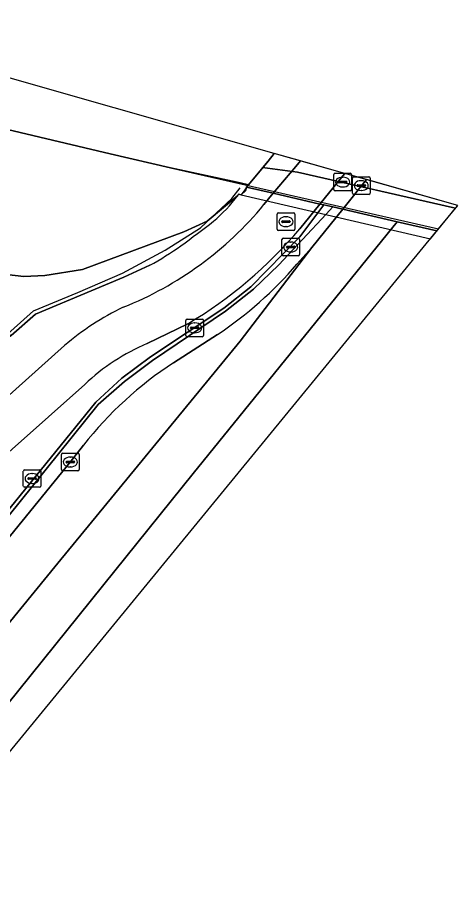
# Model space of a CAD drawing. Extents: x 159716 to 160783, y 383290 to 384031.
# Drawn here: x 160757.87 to 160782.94, y 383645.67 to 383695 of the extents above; entities that cross this region are included whole.
import ezdxf

# ---------------------------------------------------------------- set-up
doc = ezdxf.new("R2010")
doc.units = 0
for name, color, linetype in [('IMGEO_Berm_open', 7, 'Continuous'), ('IMGEO_Fietspad_open', 7, 'Continuous'), ('IMGEO_Geluidsscherm', 7, 'Continuous'), ('IMGEO_Groenvoorziening', 7, 'Continuous'), ('IMGEO_Hek', 7, 'Continuous'), ('IMGEO_Kolk', 7, 'Continuous'), ('IMGEO_Muur', 7, 'Continuous'), ('IMGEO_Rijbaan_lokaal_gesloten', 7, 'Continuous'), ('IMGEO_Rioolput', 7, 'Continuous'), ('IMGEO_Spoorbaan_halfverhard', 7, 'Continuous'), ('IMGEO_Struiken', 7, 'Continuous'), ('IMGEO_Terreindeel_gesloten', 7, 'Continuous'), ('IMGEO_Verkeerseiland_open', 7, 'Continuous'), ('IMGEO_Voetpad_open', 7, 'Continuous')]:
    doc.layers.add(name, color=color, linetype=linetype)

msp = doc.modelspace()

# ---------------------------------------------------------------- linework, layer by layer
at = {"layer": 'IMGEO_Berm_open'}
for points in [[(160773.786, 383680.939), (160774.638, 383681.89), (160776.394, 383684.07), (160775.835, 383684.198), (160775.45, 383683.785), (160772.765, 383680.908), (160771.308, 383679.513), (160769.731, 383678.261), (160765.569, 383675.456), (160763.97, 383674.27), (160762.48, 383672.944), (160753.65, 383661.996), (160754.245, 383661.515), (160760.888, 383669.675), (160761.633, 383670.633)], [(160762.334, 383673.075), (160763.819, 383674.455), (160765.448, 383675.66), (160769.62, 383678.429), (160771.167, 383679.655), (160773.96, 383682.497), (160775.323, 383684.315), (160775.097, 383684.367), (160773.95, 383682.962)], [(160767.573, 383677.548), (160765.256, 383676.42)], [(160766.755, 383675.324), (160769.268, 383676.942)], [(160761.709, 383674.099), (160751.19, 383664.729), (160753.464, 383662.146), (160762.334, 383673.075)]]:
    msp.add_lwpolyline(points, dxfattribs=at)
for centre, radius, start, end in [((160754.9, 383698.937), 24.862, 300.6456, 320.0161), ((160757.249, 383695.079), 21.758, 303.5306, 319.4667), ((160770.085, 383665.17), 12.242, 113.2295, 133.1684), ((160778.575, 383657.277), 21.573, 123.2217, 141.7486)]:
    msp.add_arc(centre, radius, start, end, dxfattribs=at)
at = {"layer": 'IMGEO_Fietspad_open'}
msp.add_lwpolyline([(160776.514, 383686.106), (160773.993, 383686.824), (160773.728, 383686.499), (160772.444, 383684.976), (160775.097, 383684.367), (160776.399, 383685.964), (160776.514, 383686.106)], close=True, dxfattribs=at)
for points in [[(160773.95, 383682.962), (160775.097, 383684.367), (160772.444, 383684.976), (160771.912, 383684.333)], [(160765.256, 383676.42), (160767.573, 383677.548)], [(160760.563, 383676.305), (160734.485, 383652.919)], [(160751.19, 383664.729), (160761.709, 383674.099)]]:
    msp.add_lwpolyline(points, dxfattribs=at)
for centre, radius, start, end in [((160756.448, 383697.115), 20.063, 291.8116, 320.4258), ((160754.9, 383698.937), 24.862, 300.6456, 320.0161), ((160770.296, 383665.062), 14.871, 115.4677, 130.8847), ((160770.085, 383665.17), 12.242, 113.2295, 133.1684)]:
    msp.add_arc(centre, radius, start, end, dxfattribs=at)
at = {"layer": 'IMGEO_Geluidsscherm'}
for points in [[(160744.416, 383692.278), (160744.604, 383692.222), (160754.738, 383689.215), (160763.159, 383687.229), (160766.596, 383686.433)], [(160766.596, 383686.433), (160781.848, 383682.949)]]:
    msp.add_lwpolyline(points, dxfattribs=at)
at = {"layer": 'IMGEO_Groenvoorziening'}
for points in [[(160742.924, 383686.26), (160742.577, 383685.056), (160742.643, 383683.658), (160747.772, 383681.391), (160752.084, 383679.335), (160754.601, 383678.489), (160757.53, 383676.886), (160758.897, 383678.086), (160762.074, 383679.425), (160763.934, 383680.204), (160765.409, 383680.877)], [(160770.417, 383684.853), (160768.673, 383683.39), (160767.345, 383682.778), (160761.59, 383680.643), (160759.438, 383680.291), (160758.24, 383680.246), (160757.247, 383680.353), (160756.48, 383680.577), (160742.924, 383686.26)]]:
    msp.add_lwpolyline(points, dxfattribs=at)
for centre, radius, start, end in [((160762.724, 383690.659), 9.639, 310.9988, 322.9566), ((160661.148, 383825.568), 178.489, 306.4473, 307.19396), ((160756.729, 383696.688), 18.037, 298.7665, 305.4297)]:
    msp.add_arc(centre, radius, start, end, dxfattribs=at)
at = {"layer": 'IMGEO_Hek'}
msp.add_lwpolyline([(160730.345, 383652.894), (160740.777, 383662.162), (160751.033, 383671.343), (160758.784, 383678.278), (160761.321, 383679.32), (160763.854, 383680.437), (160766.278, 383681.735), (160768.303, 383683.015), (160770.077, 383684.68), (160770.548, 383685.282)], dxfattribs=at)
at = {"layer": 'IMGEO_Kolk'}
for p, q in [((160777.025, 383685.917), (160777.877, 383685.917)), ((160776.95, 383684.991), (160776.95, 383685.843)), ((160777.209, 383685.411), (160777.209, 383685.423)), ((160777.252, 383685.46), (160777.65, 383685.46)), ((160777.438, 383685.697), (160777.463, 383685.697)), ((160777.693, 383685.423), (160777.693, 383685.411)), ((160777.951, 383685.843), (160777.951, 383684.991)), ((160777.877, 383684.917), (160777.025, 383684.917)), ((160777.647, 383685.374), (160777.249, 383685.374)), ((160777.461, 383685.137), (160777.436, 383685.137)), ((160772.937, 383681.494), (160772.937, 383682.346)), ((160773.012, 383682.42), (160773.864, 383682.42)), ((160773.239, 383681.963), (160773.637, 383681.963)), ((160773.425, 383682.2), (160773.45, 383682.2)), ((160773.938, 383682.346), (160773.938, 383681.494)), ((160773.196, 383681.914), (160773.196, 383681.926)), ((160773.634, 383681.877), (160773.236, 383681.877)), ((160773.448, 383681.64), (160773.423, 383681.64)), ((160773.68, 383681.926), (160773.68, 383681.914)), ((160773.864, 383681.42), (160773.012, 383681.42)), ((160767.468, 383676.887), (160767.468, 383677.739)), ((160767.543, 383677.813), (160768.395, 383677.813)), ((160767.956, 383677.593), (160767.981, 383677.593)), ((160768.469, 383677.739), (160768.469, 383676.887)), ((160767.727, 383677.307), (160767.727, 383677.319)), ((160768.165, 383677.27), (160767.767, 383677.27)), ((160767.77, 383677.356), (160768.168, 383677.356)), ((160767.979, 383677.033), (160767.954, 383677.033)), ((160768.211, 383677.319), (160768.211, 383677.307)), ((160768.395, 383676.813), (160767.543, 383676.813)), ((160760.39, 383669.25), (160760.39, 383670.102)), ((160760.465, 383670.176), (160761.317, 383670.176)), ((160761.391, 383670.102), (160761.391, 383669.25)), ((160760.649, 383669.67), (160760.649, 383669.682)), ((160761.087, 383669.633), (160760.689, 383669.633)), ((160760.692, 383669.719), (160761.09, 383669.719)), ((160760.878, 383669.956), (160760.903, 383669.956)), ((160761.133, 383669.682), (160761.133, 383669.67)), ((160758.213, 383668.309), (160758.213, 383669.161)), ((160758.288, 383669.235), (160759.14, 383669.235)), ((160759.214, 383669.161), (160759.214, 383668.309)), ((160761.317, 383669.176), (160760.465, 383669.176)), ((160760.901, 383669.396), (160760.876, 383669.396)), ((160758.472, 383668.729), (160758.472, 383668.741)), ((160758.91, 383668.692), (160758.512, 383668.692)), ((160758.515, 383668.778), (160758.913, 383668.778)), ((160758.701, 383669.015), (160758.726, 383669.015)), ((160758.956, 383668.741), (160758.956, 383668.729)), ((160759.14, 383668.235), (160758.288, 383668.235)), ((160758.724, 383668.455), (160758.699, 383668.455))]:
    msp.add_line(p, q, dxfattribs=at)
for points in [[(160777.025, 383685.917), (160777.877, 383685.917)], [(160776.95, 383684.991), (160776.95, 383685.843)], [(160777.951, 383685.843), (160777.951, 383684.991)], [(160777.877, 383684.917), (160777.025, 383684.917)], [(160772.937, 383681.494), (160772.937, 383682.346)], [(160773.012, 383682.42), (160773.864, 383682.42)], [(160773.938, 383682.346), (160773.938, 383681.494)], [(160773.864, 383681.42), (160773.012, 383681.42)], [(160767.468, 383676.887), (160767.468, 383677.739)], [(160767.543, 383677.813), (160768.395, 383677.813)], [(160768.469, 383677.739), (160768.469, 383676.887)], [(160768.395, 383676.813), (160767.543, 383676.813)], [(160760.39, 383669.25), (160760.39, 383670.102)], [(160760.465, 383670.176), (160761.317, 383670.176)], [(160761.391, 383670.102), (160761.391, 383669.25)], [(160758.213, 383668.309), (160758.213, 383669.161)], [(160758.288, 383669.235), (160759.14, 383669.235)], [(160759.214, 383669.161), (160759.214, 383668.309)], [(160761.317, 383669.176), (160760.465, 383669.176)], [(160759.14, 383668.235), (160758.288, 383668.235)]]:
    msp.add_lwpolyline(points, dxfattribs=at)
for centre, radius, start, end in [((160777.027, 383685.841), 0.0765, 91.552, 178.448), ((160777.027, 383685.841), 0.0765, 91.552, 178.448), ((160777.875, 383685.841), 0.0765, 1.552, 88.448), ((160777.875, 383685.841), 0.0765, 1.552, 88.448), ((160777.249, 383685.42), 0.0403, 85.8775, 175.7526), ((160777.246, 383685.41), 0.0366, 178.938, 274.7102), ((160777.65, 383685.417), 0.043, 264.8664, 352.4533), ((160777.654, 383685.422), 0.0386, 1.7309, 96.639), ((160777.027, 383684.993), 0.0765, 181.552, 268.448), ((160777.027, 383684.993), 0.0765, 181.552, 268.448), ((160777.875, 383684.993), 0.0765, 271.552, 358.448), ((160777.875, 383684.993), 0.0765, 271.552, 358.448), ((160773.014, 383682.344), 0.0765, 91.552, 178.448), ((160773.014, 383682.344), 0.0765, 91.552, 178.448), ((160773.236, 383681.923), 0.0403, 85.8775, 175.7526), ((160773.641, 383681.925), 0.0386, 1.7309, 96.639), ((160773.862, 383682.344), 0.0765, 1.552, 88.448), ((160773.862, 383682.344), 0.0765, 1.552, 88.448), ((160773.014, 383681.496), 0.0765, 181.552, 268.448), ((160773.014, 383681.496), 0.0765, 181.552, 268.448), ((160773.233, 383681.913), 0.0366, 178.938, 274.7102), ((160773.637, 383681.92), 0.043, 264.8664, 352.4533), ((160773.862, 383681.496), 0.0765, 271.552, 358.448), ((160773.862, 383681.496), 0.0765, 271.552, 358.448), ((160767.545, 383677.737), 0.0765, 91.552, 178.448), ((160767.545, 383677.737), 0.0765, 91.552, 178.448), ((160768.393, 383677.737), 0.0765, 1.552, 88.448), ((160768.393, 383677.737), 0.0765, 1.552, 88.448), ((160767.767, 383677.316), 0.0403, 85.8775, 175.7526), ((160767.764, 383677.306), 0.0366, 178.938, 274.7102), ((160768.168, 383677.313), 0.043, 264.8664, 352.4533), ((160768.172, 383677.318), 0.0386, 1.7309, 96.639), ((160767.545, 383676.889), 0.0765, 181.552, 268.448), ((160767.545, 383676.889), 0.0765, 181.552, 268.448), ((160768.393, 383676.889), 0.0765, 271.552, 358.448), ((160768.393, 383676.889), 0.0765, 271.552, 358.448), ((160760.467, 383670.1), 0.0765, 91.552, 178.448), ((160760.467, 383670.1), 0.0765, 91.552, 178.448), ((160761.315, 383670.1), 0.0765, 1.552, 88.448), ((160761.315, 383670.1), 0.0765, 1.552, 88.448), ((160760.689, 383669.679), 0.0403, 85.8775, 175.7526), ((160760.686, 383669.669), 0.0366, 178.938, 274.7102), ((160761.09, 383669.676), 0.043, 264.8664, 352.4533), ((160761.094, 383669.681), 0.0386, 1.7309, 96.639), ((160758.29, 383669.159), 0.0765, 91.552, 178.448), ((160758.29, 383669.159), 0.0765, 91.552, 178.448), ((160759.138, 383669.159), 0.0765, 1.552, 88.448), ((160759.138, 383669.159), 0.0765, 1.552, 88.448), ((160760.467, 383669.252), 0.0765, 181.552, 268.448), ((160760.467, 383669.252), 0.0765, 181.552, 268.448), ((160761.315, 383669.252), 0.0765, 271.552, 358.448), ((160761.315, 383669.252), 0.0765, 271.552, 358.448), ((160758.512, 383668.738), 0.0403, 85.8775, 175.7526), ((160758.509, 383668.728), 0.0366, 178.938, 274.7102), ((160758.913, 383668.735), 0.043, 264.8664, 352.4533), ((160758.917, 383668.74), 0.0386, 1.7309, 96.639), ((160758.29, 383668.311), 0.0765, 181.552, 268.448), ((160758.29, 383668.311), 0.0765, 181.552, 268.448), ((160759.138, 383668.311), 0.0765, 271.552, 358.448), ((160759.138, 383668.311), 0.0765, 271.552, 358.448)]:
    msp.add_arc(centre, radius, start, end, dxfattribs=at)
for centre, major_axis, ratio, start_param, end_param in [((160777.437, 383685.417), (-0.387, 0.002), 0.722429, 4.712389, 7.853982), ((160777.462, 383685.417), (-0.39, 0.002), 0.717154, 1.570796, 4.712389), ((160773.424, 383681.92), (-0.387, 0.002), 0.722429, 4.712389, 7.853982), ((160773.449, 383681.92), (-0.39, 0.002), 0.717154, 1.570796, 4.712389), ((160767.955, 383677.313), (-0.387, 0.002), 0.722429, 4.712389, 7.853982), ((160767.98, 383677.313), (-0.39, 0.002), 0.717154, 1.570796, 4.712389), ((160760.877, 383669.676), (-0.387, 0.002), 0.722429, 4.712389, 7.853982), ((160760.902, 383669.676), (-0.39, 0.002), 0.717154, 1.570796, 4.712389), ((160758.7, 383668.735), (-0.387, 0.002), 0.722429, 4.712389, 7.853982), ((160758.725, 383668.735), (-0.39, 0.002), 0.717154, 1.570796, 4.712389)]:
    msp.add_ellipse(centre, major_axis=major_axis, ratio=ratio, start_param=start_param, end_param=end_param, dxfattribs=at)
at = {"layer": 'IMGEO_Muur'}
msp.add_lwpolyline([(160762.48, 383672.944), (160763.97, 383674.27), (160765.569, 383675.456), (160769.731, 383678.261), (160771.308, 383679.513), (160772.765, 383680.908), (160775.45, 383683.785), (160775.835, 383684.198), (160775.323, 383684.315), (160773.96, 383682.497), (160771.167, 383679.655), (160769.62, 383678.429), (160765.448, 383675.66), (160763.819, 383674.455), (160762.334, 383673.075), (160753.464, 383662.146), (160753.65, 383661.996)], close=True, dxfattribs=at)
at = {"layer": 'IMGEO_Rijbaan_lokaal_gesloten'}
for points in [[(160782.938, 383684.277), (160777.751, 383685.754), (160776.394, 383684.07), (160779.491, 383683.36), (160781.758, 383682.84), (160782.938, 383684.277)], [(160751.25, 383645.665), (160781.758, 383682.84), (160779.491, 383683.36), (160767.889, 383669.018), (160763.421, 383663.48), (160749.734, 383646.49), (160751.25, 383645.665)], [(160761.633, 383670.633), (160760.888, 383669.675), (160754.245, 383661.515), (160753.068, 383660.012), (160745.214, 383650.289), (160744.424, 383649.379), (160747.104, 383647.921), (160760.183, 383663.92), (160770.56, 383676.559), (160774.638, 383681.89)], [(160774.638, 383681.89), (160773.786, 383680.939)], [(160769.268, 383676.942), (160766.755, 383675.324)]]:
    msp.add_lwpolyline(points, dxfattribs=at)
msp.add_lwpolyline([(160779.491, 383683.36), (160776.394, 383684.07), (160774.638, 383681.89), (160770.56, 383676.559), (160760.183, 383663.92), (160747.104, 383647.921), (160749.734, 383646.49), (160763.421, 383663.48), (160767.889, 383669.018)], close=True, dxfattribs=at)
for centre, radius, start, end in [((160757.249, 383695.079), 21.758, 303.5306, 319.4667), ((160778.575, 383657.277), 21.573, 123.2217, 141.7486)]:
    msp.add_arc(centre, radius, start, end, dxfattribs=at)
at = {"layer": 'IMGEO_Rioolput'}
for p, q in [((160775.892, 383685.19), (160775.892, 383686.042)), ((160775.967, 383686.116), (160776.819, 383686.116)), ((160776.38, 383685.896), (160776.405, 383685.896)), ((160776.893, 383686.042), (160776.893, 383685.19)), ((160776.151, 383685.61), (160776.151, 383685.622)), ((160776.589, 383685.573), (160776.191, 383685.573)), ((160776.194, 383685.659), (160776.592, 383685.659)), ((160776.635, 383685.622), (160776.635, 383685.61)), ((160776.819, 383685.116), (160775.967, 383685.116)), ((160776.403, 383685.336), (160776.378, 383685.336)), ((160772.664, 383682.933), (160772.664, 383683.785)), ((160772.739, 383683.859), (160773.591, 383683.859)), ((160773.152, 383683.639), (160773.177, 383683.639)), ((160773.665, 383683.785), (160773.665, 383682.933)), ((160772.923, 383683.353), (160772.923, 383683.365)), ((160773.361, 383683.316), (160772.963, 383683.316)), ((160772.966, 383683.402), (160773.364, 383683.402)), ((160773.175, 383683.079), (160773.15, 383683.079)), ((160773.407, 383683.365), (160773.407, 383683.353)), ((160773.591, 383682.859), (160772.739, 383682.859))]:
    msp.add_line(p, q, dxfattribs=at)
for points in [[(160775.892, 383685.19), (160775.892, 383686.042)], [(160775.967, 383686.116), (160776.819, 383686.116)], [(160776.893, 383686.042), (160776.893, 383685.19)], [(160776.819, 383685.116), (160775.967, 383685.116)], [(160772.664, 383682.933), (160772.664, 383683.785)], [(160772.739, 383683.859), (160773.591, 383683.859)], [(160773.665, 383683.785), (160773.665, 383682.933)], [(160773.591, 383682.859), (160772.739, 383682.859)]]:
    msp.add_lwpolyline(points, dxfattribs=at)
for centre, radius, start, end in [((160775.969, 383686.04), 0.0765, 91.552, 178.448), ((160775.969, 383686.04), 0.0765, 91.552, 178.448), ((160776.817, 383686.04), 0.0765, 1.552, 88.448), ((160776.817, 383686.04), 0.0765, 1.552, 88.448), ((160776.191, 383685.619), 0.0403, 85.8775, 175.7526), ((160776.188, 383685.609), 0.0366, 178.938, 274.7102), ((160776.592, 383685.616), 0.043, 264.8664, 352.4533), ((160776.596, 383685.621), 0.0386, 1.7309, 96.639), ((160775.969, 383685.192), 0.0765, 181.552, 268.448), ((160775.969, 383685.192), 0.0765, 181.552, 268.448), ((160776.817, 383685.192), 0.0765, 271.552, 358.448), ((160776.817, 383685.192), 0.0765, 271.552, 358.448), ((160772.741, 383683.783), 0.0765, 91.552, 178.448), ((160772.741, 383683.783), 0.0765, 91.552, 178.448), ((160773.589, 383683.783), 0.0765, 1.552, 88.448), ((160773.589, 383683.783), 0.0765, 1.552, 88.448), ((160772.741, 383682.935), 0.0765, 181.552, 268.448), ((160772.741, 383682.935), 0.0765, 181.552, 268.448), ((160772.963, 383683.362), 0.0403, 85.8775, 175.7526), ((160772.96, 383683.352), 0.0366, 178.938, 274.7102), ((160773.364, 383683.359), 0.043, 264.8664, 352.4533), ((160773.368, 383683.364), 0.0386, 1.7309, 96.639), ((160773.589, 383682.935), 0.0765, 271.552, 358.448), ((160773.589, 383682.935), 0.0765, 271.552, 358.448)]:
    msp.add_arc(centre, radius, start, end, dxfattribs=at)
for centre, major_axis, ratio, start_param, end_param in [((160776.379, 383685.616), (-0.387, 0.002), 0.722429, 4.712389, 7.853982), ((160776.404, 383685.616), (-0.39, 0.002), 0.717154, 1.570796, 4.712389), ((160773.151, 383683.359), (-0.387, 0.002), 0.722429, 4.712389, 7.853982), ((160773.176, 383683.359), (-0.39, 0.002), 0.717154, 1.570796, 4.712389)]:
    msp.add_ellipse(centre, major_axis=major_axis, ratio=ratio, start_param=start_param, end_param=end_param, dxfattribs=at)
at = {"layer": 'IMGEO_Spoorbaan_halfverhard'}
for points in [[(160745.284, 383694.998), (160745.236, 383694.831), (160747.005, 383694.29), (160746.79, 383693.588), (160745.036, 383694.124), (160744.612, 383692.628), (160744.421, 383692.68), (160744.315, 383692.295), (160744.604, 383692.222), (160754.738, 383689.215), (160763.159, 383687.229), (160766.596, 383686.433), (160770.377, 383685.607), (160770.95, 383685.482), (160771.031, 383685.464), (160772.148, 383686.816), (160772.5, 383687.249)], [(160782.938, 383684.277), (160772.486, 383687.253), (160771.837, 383686.455), (160773.812, 383686.178), (160782.647, 383684.169), (160782.817, 383684.13)]]:
    msp.add_lwpolyline(points, close=True, dxfattribs=at)
at = {"layer": 'IMGEO_Struiken'}
msp.add_lwpolyline([(160771.031, 383685.464), (160770.95, 383685.482), (160770.377, 383685.607), (160766.596, 383686.433), (160763.159, 383687.229), (160754.738, 383689.215), (160744.604, 383692.222), (160744.315, 383692.295), (160742.87, 383687.061), (160743.133, 383686.984), (160742.924, 383686.26), (160756.48, 383680.577), (160757.247, 383680.353), (160758.24, 383680.246), (160759.438, 383680.291), (160761.59, 383680.643), (160767.345, 383682.778), (160768.673, 383683.39), (160770.417, 383684.853), (160770.465, 383684.921), (160770.613, 383684.887), (160770.866, 383685.118), (160770.917, 383685.326)], close=True, dxfattribs=at)
at = {"layer": 'IMGEO_Terreindeel_gesloten'}
msp.add_lwpolyline([(160782.817, 383684.13), (160782.647, 383684.169), (160773.812, 383686.178), (160771.837, 383686.455), (160771.031, 383685.464), (160770.613, 383684.887), (160781.392, 383682.394)], close=True, dxfattribs=at)
at = {"layer": 'IMGEO_Verkeerseiland_open'}
msp.add_lwpolyline([(160777.751, 383685.754), (160776.514, 383686.106), (160776.514, 383686.106), (160776.399, 383685.964), (160775.097, 383684.367), (160775.323, 383684.315), (160775.835, 383684.198), (160776.394, 383684.07)], close=True, dxfattribs=at)
at = {"layer": 'IMGEO_Voetpad_open'}
msp.add_lwpolyline([(160773.993, 383686.824), (160772.5, 383687.249), (160772.148, 383686.816), (160771.031, 383685.464), (160770.917, 383685.326), (160772.444, 383684.976), (160773.728, 383686.499)], close=True, dxfattribs=at)
for points in [[(160771.912, 383684.333), (160772.444, 383684.976), (160770.917, 383685.326), (160770.866, 383685.118), (160770.613, 383684.887), (160770.465, 383684.921), (160770.417, 383684.853)], [(160765.409, 383680.877), (160763.934, 383680.204), (160762.074, 383679.425), (160758.897, 383678.086), (160757.53, 383676.886), (160752.043, 383672.07), (160733.517, 383655.5), (160732.089, 383654.221), (160730.493, 383652.792), (160731.162, 383652.437)], [(160734.485, 383652.919), (160760.563, 383676.305)]]:
    msp.add_lwpolyline(points, dxfattribs=at)
for centre, radius, start, end in [((160762.724, 383690.659), 9.639, 310.9988, 322.9566), ((160756.448, 383697.115), 20.063, 291.8116, 320.4258), ((160661.148, 383825.568), 178.489, 306.4473, 307.19396), ((160756.729, 383696.688), 18.037, 298.7665, 305.4297), ((160770.296, 383665.062), 14.871, 115.4677, 130.8847)]:
    msp.add_arc(centre, radius, start, end, dxfattribs=at)

doc.saveas('drawing.dxf')
